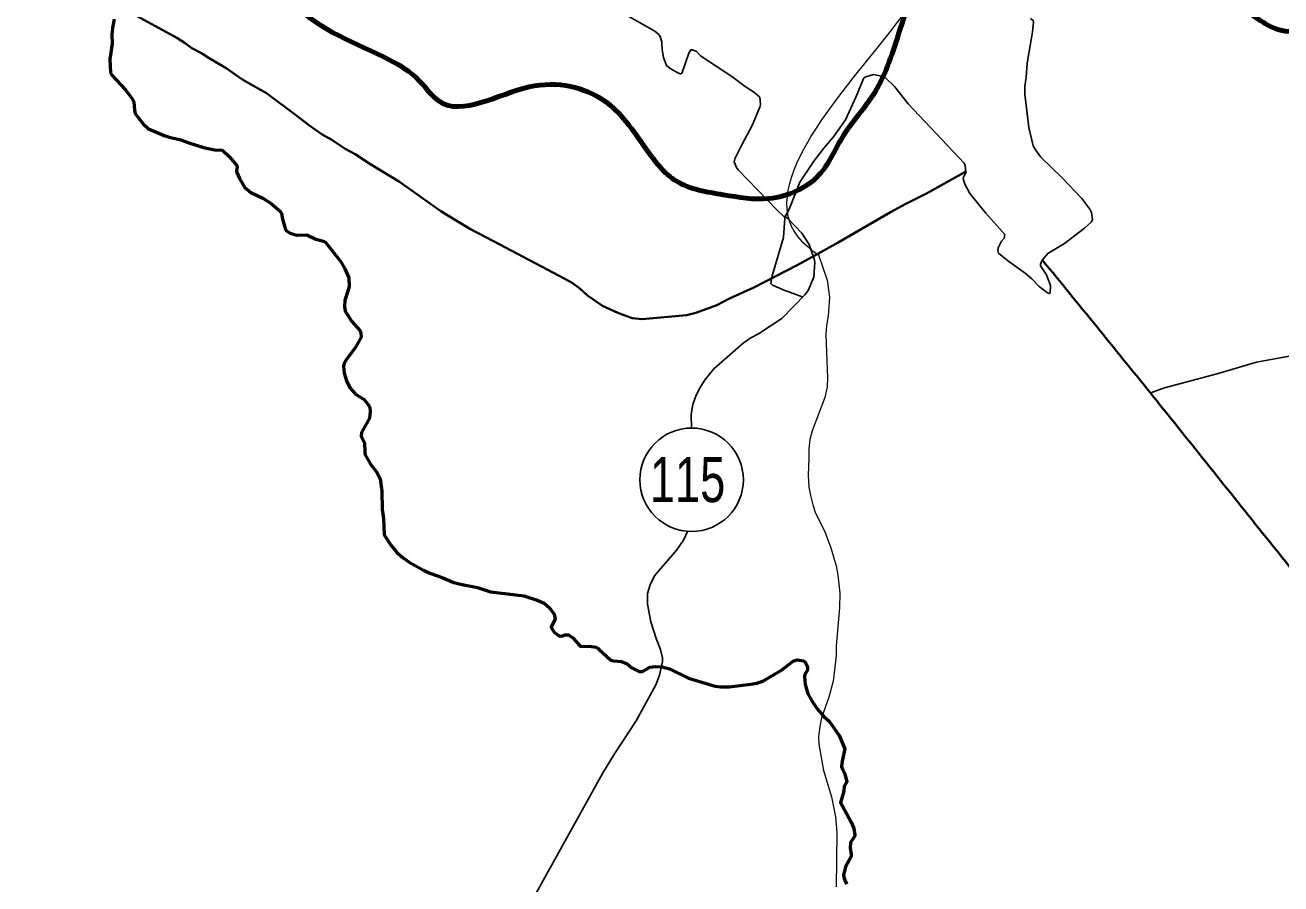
# Model space of a CAD drawing. Extents: x 553962 to 842807, y 8883888 to 9032388.
# Drawn here: x 753653 to 763398, y 8952182 to 8958844 of the extents above; entities that cross this region are included whole.
import ezdxf
from ezdxf.enums import TextEntityAlignment as Align

# ---------------------------------------------------------------- set-up
doc = ezdxf.new("R2010")
doc.units = 0
doc.header["$LTSCALE"] = 200
for name, color, linetype, lineweight in [('12', 7, 'Continuous', 25), ('14', 7, 'Continuous', 13), ('21', 7, 'Continuous', 25), ('24', 7, 'Continuous', 25), ('48', 7, 'Continuous', 25), ('50', 7, 'Continuous', 80)]:
    doc.layers.add(name, color=color, linetype=linetype, lineweight=lineweight)

msp = doc.modelspace()

# ---------------------------------------------------------------- linework, layer by layer
at = {"layer": '12', "lineweight": 40}
for points in [[(753866.8, 8959388.1), (754029.7, 8959255.4), (754273.1, 8959074.6), (754315.3, 8959050.4), (754424.8, 8958977.4), (754499, 8958935.4), (754521.9, 8958913.6), (754830.4, 8958745.4), (754896.1, 8958704.8), (754948.1, 8958666.3), (755022.1, 8958627.1), (755080.2, 8958588.1), (755212.9, 8958510.5), (755342.6, 8958419.2), (755526.8, 8958316.3), (755751.2, 8958147.5)], [(755751.2, 8958147.5), (755862.2, 8958064), (755958, 8957996.2), (756032.6, 8957954.2), (756137.7, 8957884), (756214, 8957842.6), (756328.1, 8957767.5), (756559.2, 8957627.5), (756879.8, 8957401.3), (757104, 8957264.6), (757287.1, 8957167.7), (757840.4, 8956875)], [(759805, 8957070.3), (759963.8, 8957157.4), (760368.2, 8957393.4), (760487, 8957457.4), (760649.4, 8957537.9), (760959, 8957710.3)], [(757840.4, 8956875), (757898, 8956844.5), (757957.3, 8956800.7), (758017.3, 8956746), (758132.8, 8956665.6), (758252.6, 8956612), (758364.7, 8956572), (758441.3, 8956562.7), (758786.4, 8956593.9), (758858.3, 8956611.9), (759022.3, 8956672.3), (759120.5, 8956724.4), (759308, 8956809.8), (759644.5, 8956982.5), (759805, 8957070.3)]]:
    msp.add_lwpolyline(points, dxfattribs=at)
at = {"layer": '12'}
for points in [[(759689.9, 8956732.7), (759543.3, 8956787), (759453.4, 8956827.9), (759441.1, 8956839.4), (759450.5, 8956898), (759538.2, 8957195.8), (759549.6, 8957346.3), (759553.3, 8957357.9), (759571, 8957344.3), (759680.6, 8957229.9), (759737, 8957142.1), (759777.6, 8957031.5), (759780.6, 8957004.8), (759774.7, 8956889.8), (759729.9, 8956785.1), (759706.9, 8956753.4), (759526.3, 8956568.6), (759344.8, 8956450.4), (759284.8, 8956417.4), (759226.1, 8956377.1), (758999, 8956178.4), (758931.1, 8956094.6), (758894, 8956037.2), (758861.3, 8955972.4), (758835.9, 8955899.8), (758821.1, 8955826.8), (758825.4, 8955718.1)], [(764071.8, 8956426.7), (763971, 8956395.5), (763720.5, 8956331.2), (763648.1, 8956319.8), (763449.9, 8956272.7), (763209, 8956229.3), (762911.9, 8956140.7), (762698.3, 8956084.6)], [(762698.3, 8956084.6), (762494.3, 8956031.1), (762382.1, 8955988.1)], [(758795.3, 8954919.8), (758763.7, 8954849.6), (758709.9, 8954774.5), (758538.4, 8954573), (758503, 8954502.6), (758484, 8954433.8), (758484.1, 8954352.4), (758508.3, 8954214.7), (758549.7, 8954085.3), (758582.8, 8954000), (758600.3, 8953935.2), (758599.5, 8953906.9), (758576.1, 8953802), (758547.2, 8953725.3), (758396.4, 8953446.5), (758226.2, 8953190.3), (758132.7, 8953038)], [(758132.7, 8953038), (757580.3, 8952039.8), (757484.9, 8951743.2), (757384.6, 8951334.8)]]:
    msp.add_lwpolyline(points, dxfattribs=at)
at = {"layer": '12', "lineweight": 40}
msp.add_spline([(761549.2, 8957020.4), (762383.1, 8955993.9), (763257, 8954902.9), (764214.4, 8953717.3), (766168.2, 8951324.4), (767086.6, 8950171.6), (770317.8, 8946184.2), (771971, 8944146), (773006.3, 8942876.2), (773223.4, 8942642.3), (773373.7, 8942274.8), (774008.3, 8940921.5), (774359, 8940136.3), (774475.8, 8939919.1), (774642.8, 8939785.5), (774893.3, 8939668.5), (775511.2, 8939484.7), (775928.6, 8939267.5), (776078.9, 8939184), (776379.5, 8938916.7), (776680.1, 8938749.6), (776830.4, 8938582.6), (777398.1, 8938348.7), (777899.1, 8938231.7), (778550.4, 8938482.3), (779134.8, 8938866.6), (779452.1, 8939250.8), (779569, 8939384.5), (779685.9, 8939351.1), (779852.9, 8939217.4), (780086.7, 8939217.4), (780604.3, 8939451.3), (781055.2, 8939618.4), (781439.3, 8939618.4), (781823.3, 8939518.1), (782090.5, 8939401.2), (782290.9, 8939367.8), (782524.7, 8939518.1), (782858.7, 8939618.4), (783192.6, 8939651.8), (783509.9, 8939818.9), (783910.7, 8940119.6), (784278.1, 8940336.8), (784625.2, 8940434.5)], degree=3, dxfattribs=at)
at = {"layer": '14'}
msp.add_lwpolyline([(759805, 8957070.3), (759809.7, 8957060.9), (759876.2, 8956866.7), (759896, 8956733.5), (759886, 8956587.7), (759873.4, 8956514.6), (759867.3, 8956445.9), (759879.8, 8956106.2), (759877.3, 8956037.4), (759858.6, 8955956.3), (759761.5, 8955697.4), (759741.8, 8955628.8), (759734.4, 8955555.9), (759735.8, 8955487.2), (759729.9, 8955349.5), (759736.2, 8955258.9), (759747.1, 8955195), (759765.6, 8955122.1), (759788.1, 8955057.4), (759856.1, 8954919.7), (759906.8, 8954790.2), (759947.4, 8954648.7), (759961.4, 8954575.8), (759976.4, 8954438.3), (759973.9, 8954322.7), (759947.5, 8954029.8), (759946, 8953952.7), (759923.2, 8953754.8), (759889.6, 8953629.9), (759834.2, 8953471.3), (759819.5, 8953402.5), (759811.3, 8953325.1), (759812.4, 8953265), (759848.2, 8953062.8), (759909.9, 8952856.4), (759942.4, 8952701.7), (759952.9, 8952580.2), (759946.5, 8952160.2)], dxfattribs=at)
msp.add_spline([(761326.7, 8960433.8), (760878.8, 8959550), (760374.9, 8958805.9), (759682, 8957166.3), (759809.7, 8957060.9)], degree=3, dxfattribs=at)
at = {"layer": '21'}
for points in [[(758306, 8958929.9), (758539.4, 8958798.4), (758570.9, 8958770.5), (758581.6, 8958755.2), (758594, 8958710.9), (758597.7, 8958651.4), (758608.3, 8958591.8), (758630.7, 8958530.3), (758658.3, 8958506.6), (758722.6, 8958472.6), (758739.5, 8958467.4), (758749.1, 8958469.2), (758804.9, 8958627.7), (758819.6, 8958652.9), (758832.5, 8958653.7), (758862.6, 8958638.9), (758895.1, 8958607.2), (759137.6, 8958446.3), (759240.8, 8958367.8), (759305.9, 8958326.1), (759355.4, 8958284.4), (759361.1, 8958229.7), (759356.1, 8958207.5), (759296.4, 8958064.8), (759214.4, 8957916.7), (759160.7, 8957806.5), (759158.7, 8957795.2)], [(761460.2, 8958729), (761471.4, 8958793.2), (761478, 8958868), (761475.3, 8958881.2), (761456.2, 8958896.2)], [(761699.8, 8957660.8), (761534.4, 8957820.5), (761494.3, 8957876.1), (761476.7, 8957908.7), (761441.7, 8958050.3), (761410.2, 8958307.4), (761410.3, 8958367.7), (761421.6, 8958439.5), (761428.9, 8958549.5), (761460.2, 8958729)], [(759588.1, 8957430.5), (759665.6, 8957627.1), (759774.1, 8957789.3), (759851, 8957889.6), (759926.4, 8957977.2), (760019.3, 8958109.5), (760103.6, 8958290.5), (760163.1, 8958434.3), (760177, 8958444.1), (760236, 8958459.9), (760236, 8958459.9), (760311.5, 8958445.7), (760328.1, 8958437.3), (760399.4, 8958368.9), (760505.5, 8958234.5), (760941.1, 8957774.4), (760949.2, 8957754.5), (760953.1, 8957699.6), (760934.3, 8957666.8), (760932.5, 8957654.1), (760946.9, 8957611.2), (760983.8, 8957536.8), (761107.8, 8957384.2), (761255, 8957220.4), (761250.7, 8957192.7), (761230.3, 8957168.3), (761203.2, 8957115.4), (761200.8, 8957095.3), (761208, 8957075.8), (761277.5, 8957017.6), (761412.8, 8956919.4), (761466, 8956875.3), (761523.6, 8956817.2), (761588.2, 8956767.8), (761600.9, 8956762.8), (761607.8, 8956766.9), (761610.8, 8956824.1), (761578.4, 8956906.9), (761533.3, 8956976.3), (761532.5, 8956989.4), (761545, 8957020.8), (761589.6, 8957073.6), (761719.9, 8957149.7), (761874.4, 8957269.1), (761925.5, 8957315.7), (761936.7, 8957332.9), (761927.8, 8957389.9), (761916.5, 8957416.7), (761854.4, 8957499), (761699.8, 8957660.8)], [(759158.7, 8957795.2), (759156.5, 8957782.8), (759174.7, 8957739.3), (759187.4, 8957722), (759486.6, 8957410.7), (759541.3, 8957360.2), (759547, 8957358.6), (759554, 8957364.5), (759569.1, 8957391.3), (759588.1, 8957430.5)]]:
    msp.add_lwpolyline(points, dxfattribs=at)
at = {"layer": '24', "lineweight": 53}
for points in [[(754345.2, 8958889.9), (754331, 8958822.6), (754326, 8958771), (754328.4, 8958699.2), (754310.7, 8958580.2), (754315.6, 8958473.5), (754326.5, 8958456.4), (754433.4, 8958343.3), (754486.5, 8958269.1), (754495.6, 8958248.3), (754500.9, 8958184.1), (754506.9, 8958158.4), (754569.5, 8958079.4), (754610.9, 8958038.6)], [(754610.9, 8958038.6), (754610.9, 8958038.6), (754731.2, 8957987.7), (754791.1, 8957970), (754854.6, 8957958.1), (754922.6, 8957930.3), (755038.2, 8957895.5), (755123.8, 8957875.9), (755185.9, 8957875.1)], [(755185.9, 8957875.1), (755238.8, 8957821.3), (755295.4, 8957755.3), (755298.8, 8957744.7), (755293, 8957714.3), (755295, 8957700.2), (755316.4, 8957655.1), (755359, 8957583.6), (755405.6, 8957545), (755497.6, 8957501.2), (755563.5, 8957459.9), (755635.5, 8957398.1), (755644, 8957381.6), (755650.3, 8957338.2), (755674.1, 8957259.6), (755682.8, 8957247.8), (755709.3, 8957231.1), (755761.1, 8957215.6), (755838.8, 8957216.3), (755909.4, 8957183.9), (755979.1, 8957165.2)], [(755979.1, 8957165.2), (756099.8, 8957011.9), (756133.3, 8956953.6), (756164.7, 8956883.8)], [(756164.7, 8956883.8), (756167.7, 8956814.9), (756135.2, 8956708.9), (756132.8, 8956661.9), (756136.2, 8956626.4), (756187.9, 8956545.8), (756252.7, 8956472.7), (756258.8, 8956454.4), (756261.3, 8956424.2), (756215.1, 8956340.9), (756146.2, 8956251.2), (756128.1, 8956221.2), (756124, 8956199.7), (756128.2, 8956143.1), (756146.9, 8956084.8), (756173.9, 8956031), (756217.2, 8955981.5), (756283.3, 8955940.1), (756321.8, 8955893.7), (756329.4, 8955877.8), (756331.8, 8955847), (756324.5, 8955795.2), (756263.6, 8955684.9), (756259.8, 8955654.5), (756286.7, 8955604.2), (756288.2, 8955533), (756292.5, 8955510.1), (756334.1, 8955437.5), (756380.4, 8955379.2), (756407.6, 8955324), (756421.1, 8955229.4), (756423.2, 8955087.5), (756434.1, 8955015.4), (756438.6, 8954889.2), (756493.2, 8954806.4), (756538.7, 8954753.6), (756587.5, 8954711), (756633.8, 8954677.4), (756743.5, 8954615), (756793.6, 8954592.1), (756890.4, 8954560.2), (756980.7, 8954519.9), (757031, 8954506.2), (757164, 8954481.5), (757264.8, 8954446.9), (757524.6, 8954416.7), (757626.7, 8954382.9), (757679.9, 8954358.9), (757723, 8954324.3), (757758.4, 8954274.9), (757765.6, 8954237.9), (757739.5, 8954184.8), (757736.2, 8954171.3), (757757.5, 8954135.5), (757791.8, 8954108), (757806.3, 8954104.2), (757824.5, 8954106), (757844.9, 8954115.1), (757869, 8954113.3), (757902.6, 8954091.2), (757943.8, 8954043.1), (757966.1, 8954024.2), (758029.9, 8954025.6), (758085, 8954017.8), (758101.3, 8954008.5)], [(758101.3, 8954008.5), (758106.9, 8953999.7), (758199.7, 8953917.6), (758218.4, 8953912.5), (758277.7, 8953907), (758325.5, 8953888.4), (758361.3, 8953858.8), (758419, 8953828.6), (758444.5, 8953830.4), (758487.6, 8953856), (758504.7, 8953862.3), (758544.9, 8953868.4), (758596.1, 8953866.1), (758654.8, 8953849.9), (758801, 8953777.3), (759008.6, 8953716.3), (759048.5, 8953710.9), (759118.3, 8953710.2), (759284.1, 8953730.2), (759331.6, 8953739.6), (759379.3, 8953754.1), (759522.6, 8953839.4), (759613.7, 8953910.2), (759644.3, 8953919), (759693.9, 8953913.5), (759706.3, 8953902.4), (759724.5, 8953867.6), (759724, 8953840.1), (759705.2, 8953806.7), (759701.8, 8953791.3), (759706.6, 8953728), (759727, 8953657.3), (759757.2, 8953601.2), (759799.2, 8953541), (759851.7, 8953481.5), (759893.5, 8953445.3), (759965.3, 8953342.1)], [(759965.3, 8953342.1), (759970.4, 8953332.8), (760015.5, 8953230.4), (759993.3, 8953133.4), (759989.8, 8953090.2), (759995.2, 8953072.2), (760012.7, 8953041.9), (760030.5, 8952976.2), (760028.6, 8952967.7), (760010.5, 8952941.3), (760006.7, 8952900.2), (759980.5, 8952814.3), (760064.6, 8952661.4), (760083.7, 8952610.4), (760092.8, 8952563.5), (760088.5, 8952550.5), (760057.5, 8952502.3), (760057.1, 8952461.6), (760064.8, 8952411), (760063.1, 8952393.2), (760019.9, 8952313.4), (760004.7, 8952250.6), (760010.5, 8952223.1), (760028.2, 8952180.1)]]:
    msp.add_lwpolyline(points, dxfattribs=at)
at = {"layer": '24'}
for points in [[(754345.2, 8958889.9), (754331, 8958822.6), (754326, 8958771), (754328.4, 8958699.2), (754310.7, 8958580.2), (754315.6, 8958473.5), (754326.5, 8958456.4), (754433.4, 8958343.3), (754486.5, 8958269.1), (754495.6, 8958248.3), (754500.9, 8958184.1), (754506.9, 8958158.4), (754569.5, 8958079.4), (754610.9, 8958038.6)], [(754610.9, 8958038.6), (754610.9, 8958038.6), (754731.2, 8957987.7), (754791.1, 8957970), (754854.6, 8957958.1), (754922.6, 8957930.3), (755038.2, 8957895.5), (755123.8, 8957875.9), (755185.9, 8957875.1)], [(755185.9, 8957875.1), (755238.8, 8957821.3), (755295.4, 8957755.3), (755298.8, 8957744.7), (755293, 8957714.3), (755295, 8957700.2), (755316.4, 8957655.1), (755359, 8957583.6), (755405.6, 8957545), (755497.6, 8957501.2), (755563.5, 8957459.9), (755635.5, 8957398.1), (755644, 8957381.6), (755650.3, 8957338.2), (755674.1, 8957259.6), (755682.8, 8957247.8), (755709.3, 8957231.1), (755761.1, 8957215.6), (755838.8, 8957216.3), (755909.4, 8957183.9), (755979.1, 8957165.2)], [(755979.1, 8957165.2), (756099.8, 8957011.9), (756133.3, 8956953.6), (756164.7, 8956883.8)], [(756164.7, 8956883.8), (756167.7, 8956814.9), (756135.2, 8956708.9), (756132.8, 8956661.9), (756136.2, 8956626.4), (756187.9, 8956545.8), (756252.7, 8956472.7), (756258.8, 8956454.4), (756261.3, 8956424.2), (756215.1, 8956340.9), (756146.2, 8956251.2), (756128.1, 8956221.2), (756124, 8956199.7), (756128.2, 8956143.1), (756146.9, 8956084.8), (756173.9, 8956031), (756217.2, 8955981.5), (756283.3, 8955940.1), (756321.8, 8955893.7), (756329.4, 8955877.8), (756331.8, 8955847), (756324.5, 8955795.2), (756263.6, 8955684.9), (756259.8, 8955654.5), (756286.7, 8955604.2), (756288.2, 8955533), (756292.5, 8955510.1), (756334.1, 8955437.5), (756380.4, 8955379.2), (756407.6, 8955324), (756421.1, 8955229.4), (756423.2, 8955087.5), (756434.1, 8955015.4), (756438.6, 8954889.2), (756493.2, 8954806.4), (756538.7, 8954753.6), (756587.5, 8954711), (756633.8, 8954677.4), (756743.5, 8954615), (756793.6, 8954592.1), (756890.4, 8954560.2), (756980.7, 8954519.9), (757031, 8954506.2), (757164, 8954481.5), (757264.8, 8954446.9), (757524.6, 8954416.7), (757626.7, 8954382.9), (757679.9, 8954358.9), (757723, 8954324.3), (757758.4, 8954274.9), (757765.6, 8954237.9), (757739.5, 8954184.8), (757736.2, 8954171.3), (757757.5, 8954135.5), (757791.8, 8954108), (757806.3, 8954104.2), (757824.5, 8954106), (757844.9, 8954115.1), (757869, 8954113.3), (757902.6, 8954091.2), (757943.8, 8954043.1), (757966.1, 8954024.2), (758029.9, 8954025.6), (758085, 8954017.8), (758101.3, 8954008.5)], [(758101.3, 8954008.5), (758106.9, 8953999.7), (758199.7, 8953917.6), (758218.4, 8953912.5), (758277.7, 8953907), (758325.5, 8953888.4), (758361.3, 8953858.8), (758419, 8953828.6), (758444.5, 8953830.4), (758487.6, 8953856), (758504.7, 8953862.3), (758544.9, 8953868.4), (758596.1, 8953866.1), (758654.8, 8953849.9), (758801, 8953777.3), (759008.6, 8953716.3), (759048.5, 8953710.9), (759118.3, 8953710.2), (759284.1, 8953730.2), (759331.6, 8953739.6), (759379.3, 8953754.1), (759522.6, 8953839.4), (759613.7, 8953910.2), (759644.3, 8953919), (759693.9, 8953913.5), (759706.3, 8953902.4), (759724.5, 8953867.6), (759724, 8953840.1), (759705.2, 8953806.7), (759701.8, 8953791.3), (759706.6, 8953728), (759727, 8953657.3), (759757.2, 8953601.2), (759799.2, 8953541), (759851.7, 8953481.5), (759893.5, 8953445.3), (759965.3, 8953342.1)], [(759965.3, 8953342.1), (759970.4, 8953332.8), (760015.5, 8953230.4), (759993.3, 8953133.4), (759989.8, 8953090.2), (759995.2, 8953072.2), (760012.7, 8953041.9), (760030.5, 8952976.2), (760028.6, 8952967.7), (760010.5, 8952941.3), (760006.7, 8952900.2), (759980.5, 8952814.3), (760064.6, 8952661.4), (760083.7, 8952610.4), (760092.8, 8952563.5), (760088.5, 8952550.5), (760057.5, 8952502.3), (760057.1, 8952461.6), (760064.8, 8952411), (760063.1, 8952393.2), (760019.9, 8952313.4), (760004.7, 8952250.6), (760010.5, 8952223.1), (760028.2, 8952180.1)]]:
    msp.add_lwpolyline(points, dxfattribs=at)
at = {"layer": '48'}
msp.add_circle((758825.5, 8955317.1), 401.3, dxfattribs=at)
at = {"layer": '50'}
msp.add_spline([(752735.4, 8961007.1), (753125.7, 8961433), (753652.6, 8961461.5), (753768.7, 8961499.6), (754313.2, 8960946), (754603.5, 8960344), (754781.7, 8960123.7), (755032.3, 8960128.1), (755669.6, 8960309), (755794.9, 8960396), (755976.1, 8960197.9), (755824.1, 8959885), (755713.4, 8959632.5), (755610.1, 8959257.3), (755735.3, 8959019.7), (756482.5, 8958573.6), (756709.7, 8958415.2), (756866.6, 8958253.3), (757565.7, 8958364.6), (757886.5, 8958367.3), (758144.8, 8958259.2), (758467.7, 8957889.3), (758707.8, 8957633.7), (759071.4, 8957528.2), (759426.6, 8957499.5), (759816.5, 8957684.3), (759993.1, 8957971), (760246.3, 8958322.3), (760442.1, 8958807.6), (760525.1, 8959167.9), (760582.5, 8959508.5), (760813.9, 8959549), (761236.4, 8959380.9), (761493.1, 8959201.4), (761653.6, 8958973.2), (762155.6, 8959242.1), (762397.2, 8959287.5), (762442, 8959276.2), (762675.7, 8959189.1), (763092.3, 8958980.4), (763394.2, 8958804.9), (764003.9, 8958954), (764543.7, 8959114.8), (764731.6, 8959232.9), (764993.8, 8959538), (765199.8, 8959558.7), (765403.2, 8959227.4), (765482.8, 8958501), (765851.9, 8957951.5), (766176.1, 8957642.8), (766506.8, 8957405.5), (766935.2, 8957053.6), (767126.8, 8956635.8), (767350.5, 8956319.3), (767544.5, 8956248.4), (767794.1, 8955737.4), (767973.8, 8955702.6), (768164.1, 8955927.8), (768242.3, 8956068.8), (768402.8, 8956075.3), (768577.9, 8956290.6), (769128.2, 8956941.1), (769527.2, 8957084.8), (769771.3, 8956783.2), (769800.3, 8956267.1), (769880.8, 8956045.8), (769863.5, 8955939.1)], degree=3, dxfattribs=at)

# ---------------------------------------------------------------- texts
at = {"layer": '48', "width": 0.75}
msp.add_text('115', height=350, dxfattribs=at).set_placement((758793.9, 8955143.8), align=Align.CENTER)

doc.saveas('drawing.dxf')
